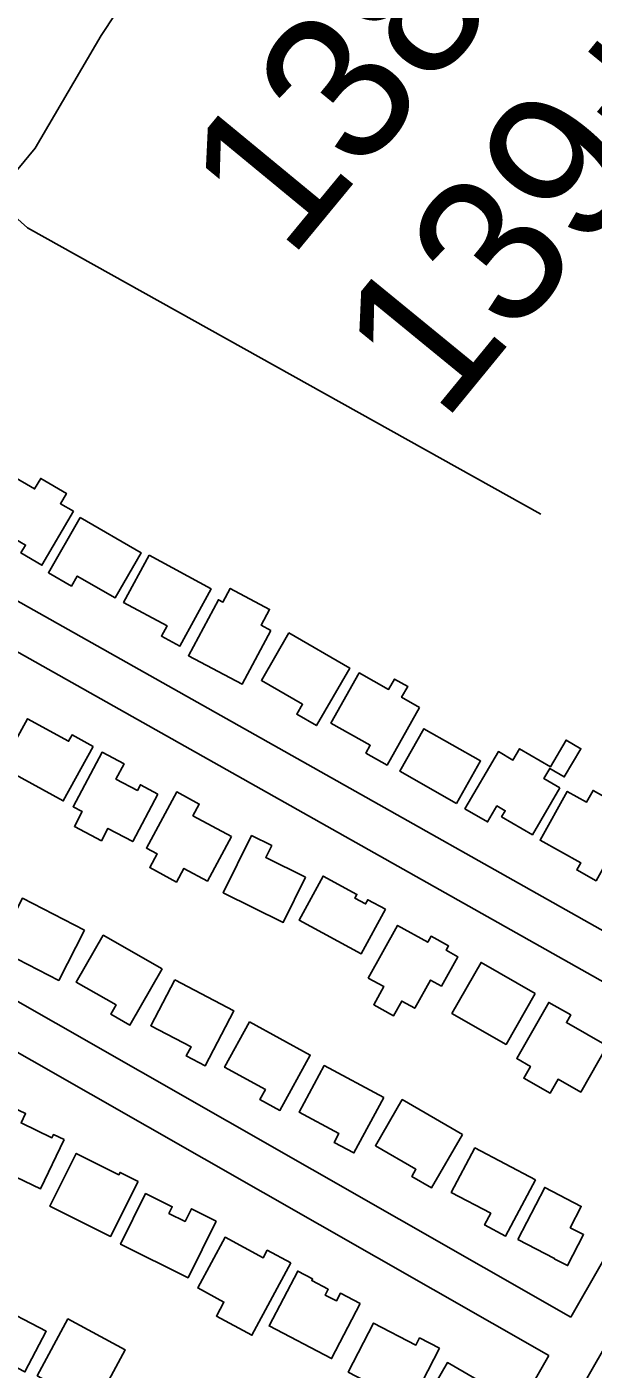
# Model space of a CAD drawing. Extents: x 3598634 to 3636690, y 517270 to 542944.
# Drawn here: x 3626938 to 3627321, y 530223 to 531132 of the extents above; entities that cross this region are included whole.
import ezdxf

# ---------------------------------------------------------------- set-up
doc = ezdxf.new("R2010")
doc.units = 0
for name, color, linetype in [('V-BLDG-OTLN', 7, 'Continuous'), ('V-ROAD-CNTR', 7, 'Continuous'), ('V-SURV-IDEN', 7, 'Continuous'), ('V-TOPO-SHOR', 7, 'Continuous')]:
    doc.layers.add(name, color=color, linetype=linetype)

msp = doc.modelspace()

# ---------------------------------------------------------------- linework, layer by layer
at = {"layer": 'V-BLDG-OTLN'}
for points in [[(3626969.65, 530803.95), (3626948.35, 530767.43), (3626934.12, 530775.73), (3626937.25, 530781.11), (3626910.25, 530796.86), (3626928.32, 530827.83), (3626943.41, 530819.04), (3626947.59, 530826.2), (3626964.95, 530816.08), (3626960.87, 530809.07)], [(3626974.31, 530799.68), (3627015.48, 530775.9), (3626997.83, 530745.35), (3626972.23, 530760.14), (3626968.3, 530753.32), (3626952.73, 530762.32)], [(3627020.84, 530774.14), (3627062.72, 530751.43), (3627041.72, 530712.7), (3627029.21, 530719.48), (3627032.96, 530726.4), (3627003.6, 530742.32)], [(3627103.19, 530723.37), (3627083.69, 530686.86), (3627047.45, 530706.22), (3627067.68, 530744.07), (3627070.73, 530742.44), (3627075.69, 530751.72), (3627102.32, 530737.49), (3627096.65, 530726.87)], [(3627115.35, 530721.63), (3627156.52, 530697.85), (3627134.04, 530658.93), (3627120.77, 530666.6), (3627124.67, 530673.35), (3627096.77, 530689.46)], [(3627203.77, 530671.24), (3627181.77, 530632.22), (3627167.46, 530640.29), (3627170.46, 530645.6), (3627143.85, 530660.6), (3627162.98, 530694.53), (3627182.86, 530683.33), (3627186.87, 530690.43), (3627195.8, 530685.4), (3627191.66, 530678.07)], [(3626982.98, 530644.77), (3626962.8, 530607.97), (3626920.83, 530630.98), (3626938.67, 530663.52), (3626966.37, 530648.34), (3626968.7, 530652.6)], [(3627228.83, 530606.26), (3627190.46, 530627.98), (3627206.73, 530656.71), (3627245.08, 530634.96)], [(3627298.71, 530616.68), (3627280.08, 530584.97), (3627259.29, 530597.18), (3627261.7, 530601.29), (3627256.14, 530604.56), (3627249.75, 530593.68), (3627234.45, 530602.67), (3627257.15, 530641.29), (3627266.92, 530635.56), (3627271.44, 530643.26), (3627292.26, 530631.03), (3627302.89, 530649.12), (3627312.92, 530643.22), (3627301.7, 530624.12), (3627291.8, 530629.94), (3627287.79, 530623.1)], [(3627026.85, 530612.52), (3627009.78, 530580.42), (3626993.01, 530589.34), (3626988.57, 530580.98), (3626970.29, 530590.69), (3626975.62, 530600.71), (3626969.47, 530603.98), (3626989.07, 530640.84), (3627003.92, 530632.95), (3626998.45, 530622.67), (3627012.89, 530614.99), (3627014.94, 530618.85)], [(3627076.57, 530583.8), (3627060.28, 530553.66), (3627044.37, 530562.26), (3627039.38, 530553.02), (3627021.3, 530562.79), (3627026.31, 530572.05), (3627018.99, 530576.01), (3627039.55, 530614.05), (3627054.77, 530605.82), (3627050.49, 530597.9)], [(3627344.12, 530591.46), (3627323.17, 530553.88), (3627310.09, 530561.17), (3627312.79, 530566.02), (3627285.33, 530581.33), (3627303.74, 530614.36), (3627316.8, 530607.08), (3627321.21, 530615), (3627341.36, 530603.77), (3627336.78, 530595.55)], [(3627126.68, 530556.26), (3627111.55, 530525.73), (3627071.01, 530545.81), (3627090.16, 530584.47), (3627103.77, 530577.73), (3627099.74, 530569.59)], [(3627180.66, 530534.58), (3627164.37, 530504.45), (3627122.37, 530527.15), (3627138.54, 530557.06), (3627161.47, 530544.67), (3627160.06, 530542.07), (3627167.26, 530538.18), (3627168.79, 530541.01)], [(3626977.2, 530520.53), (3626959.75, 530486.48), (3626917.65, 530508.05), (3626935.11, 530542.1)], [(3627029.65, 530494.17), (3627007.91, 530456.19), (3626994.92, 530463.63), (3626998.46, 530469.82), (3626971.59, 530485.2), (3626989.78, 530516.98)], [(3627169.12, 530488.06), (3627188.91, 530523.68), (3627209.37, 530512.32), (3627211.6, 530516.35), (3627223.43, 530509.78), (3627221.8, 530506.85), (3627229.61, 530502.51), (3627218.53, 530482.56), (3627211.19, 530486.64), (3627200.59, 530467.57), (3627191.76, 530472.47), (3627186.25, 530462.55), (3627172.86, 530469.99), (3627179.64, 530482.21)], [(3627282.06, 530477.55), (3627262.27, 530443.1), (3627225.62, 530464.15), (3627245.44, 530498.58)], [(3627038.27, 530486.78), (3627078.19, 530465.84), (3627058.67, 530428.62), (3627045.96, 530435.29), (3627049.21, 530441.5), (3627022.01, 530455.77)], [(3627330.63, 530442.19), (3627312.78, 530410.87), (3627297.47, 530419.59), (3627292.04, 530410.08), (3627274.27, 530420.21), (3627278.82, 530428.2), (3627269.49, 530433.52), (3627291.16, 530471.54), (3627306.04, 530463.06), (3627303.09, 530457.88)], [(3627088.77, 530458.45), (3627129.87, 530435.95), (3627109.31, 530398.4), (3627095.77, 530405.8), (3627099.48, 530412.58), (3627071.92, 530427.68)], [(3627179.59, 530407.24), (3627159.42, 530369.66), (3627146.02, 530376.85), (3627149.22, 530382.82), (3627122.37, 530397.23), (3627139.34, 530428.84)], [(3626963.29, 530378.68), (3626947.4, 530345.41), (3626903.45, 530366.4), (3626921.35, 530403.88), (3626937.27, 530396.28), (3626934.24, 530389.94), (3626955.13, 530379.96), (3626956.15, 530382.08)], [(3627232.81, 530382.05), (3627211.85, 530346.03), (3627198.49, 530353.81), (3627201.31, 530358.65), (3627173.92, 530374.58), (3627192.07, 530405.75)], [(3627282.15, 530351.38), (3627261.98, 530313.41), (3627247.75, 530320.96), (3627251.92, 530328.82), (3627225.22, 530343), (3627241.21, 530373.12)], [(3627013.39, 530350.35), (3626994.79, 530313.17), (3626953.68, 530333.74), (3626971.52, 530369.37), (3627000.44, 530354.89), (3627001.23, 530356.44)], [(3627270.19, 530311.09), (3627288.42, 530346.32), (3627313.2, 530333.5), (3627305.73, 530319.07), (3627314.75, 530314.4), (3627303.89, 530293.41), (3627294.93, 530298.05), (3627295.03, 530298.25)], [(3627066.23, 530323.6), (3627047.24, 530285.24), (3627001.53, 530307.88), (3627018.51, 530342.17), (3627036.5, 530333.25), (3627034.26, 530328.71), (3627045.17, 530323.31), (3627049.43, 530331.92)], [(3627116.73, 530295.27), (3627090.36, 530246.34), (3627066.38, 530259.27), (3627071.48, 530268.74), (3627053.76, 530278.29), (3627072.27, 530312.62), (3627098.04, 530298.74), (3627100.8, 530303.86)], [(3627163.71, 530267.72), (3627144.32, 530230.53), (3627102.03, 530252.59), (3627121.39, 530289.71), (3627131.45, 530284.46), (3627130.83, 530283.27), (3627141.99, 530277.45), (3627139.94, 530273.5), (3627147.58, 530269.52), (3627150.3, 530274.71)], [(3626915.66, 530267.56), (3626951.28, 530248.94), (3626936.9, 530221.43), (3626901.28, 530240.05)], [(3626983.9, 530197.89), (3626945.14, 530218.84), (3626965.95, 530257.32), (3627004.69, 530236.36)], [(3627217.35, 530237.45), (3627197.57, 530199.48), (3627155.5, 530221.4), (3627172.73, 530254.49), (3627201.27, 530239.62), (3627203.82, 530244.5)], [(3627254.96, 530209.08), (3627235.94, 530176.19), (3627212.26, 530189.89), (3627210.42, 530186.7), (3627215.35, 530183.85), (3627208.07, 530171.24), (3627192.88, 530180.03), (3627209.99, 530209.62), (3627211.6, 530208.69), (3627222.63, 530227.77)]]:
    msp.add_lwpolyline(points, close=True, dxfattribs=at)
at = {"layer": 'V-ROAD-CNTR'}
for points in [[(3626606.03, 530926.73), (3627429.12, 530462.89)], [(3626591.28, 530900.61), (3627409.6, 530439.46)], [(3626491.42, 530723.71), (3627306.21, 530258.62)], [(3626476.67, 530697.59), (3627291.32, 530232.58)], [(3627409.6, 530439.46), (3627306.22, 530258.62)], [(3627435.74, 530424.73), (3627213.28, 530035.63)], [(3627291.33, 530232.58), (3627187.08, 530050.25)]]:
    msp.add_lwpolyline(points, dxfattribs=at)
at = {"layer": 'V-TOPO-SHOR'}
msp.add_lwpolyline([(3627285.84, 530801.96), (3626938.49, 530995.88), (3626925.84, 531007.35), (3626921.96, 531015.56), (3626923.58, 531022.7), (3626924.66, 531026.54), (3626943.77, 531049.65), (3626988.45, 531126.05), (3627100.23, 531295.4), (3627110.01, 531321.21), (3627153.51, 531419.54), (3627212.29, 531538.23), (3627217.19, 531545.93), (3627223.78, 531544.85)], dxfattribs=at)

# ---------------------------------------------------------------- texts
at = {"layer": 'V-SURV-IDEN'}
for s, rotation, p in [('138+60.8', 50.48559, (3627115.69, 530973.14)), ('139+57.8', 50.6909, (3627219.74, 530862.75))]:
    msp.add_text(s, height=100, rotation=rotation, dxfattribs=at).set_placement(p)

doc.saveas('drawing.dxf')
